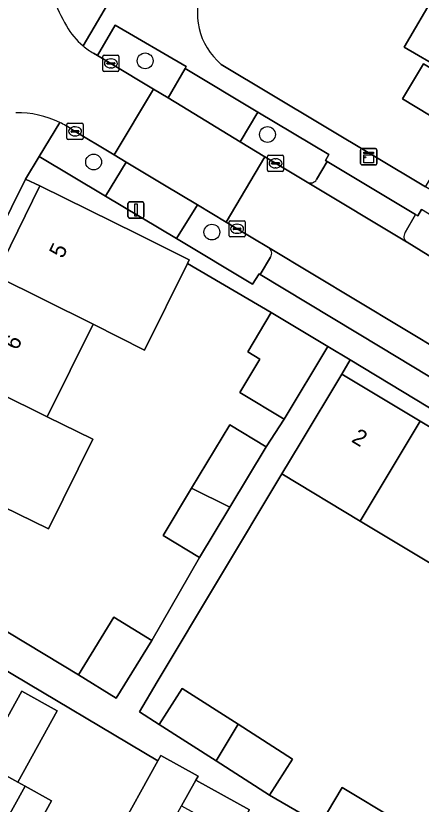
# Model space of a CAD drawing. Extents: x 160102 to 160934, y 382045 to 382923.
# Drawn here: x 160331.35 to 160356.4, y 382240.58 to 382289.36 of the extents above; entities that cross this region are included whole.
import ezdxf

# ---------------------------------------------------------------- set-up
doc = ezdxf.new("R2010")
doc.units = 0
for name, color, linetype in [('IMGEO_Boom', 7, 'Continuous'), ('IMGEO_Erf', 7, 'Continuous'), ('IMGEO_Groenvoorziening', 7, 'Continuous'), ('IMGEO_Kast', 7, 'Continuous'), ('IMGEO_Kolk', 7, 'Continuous'), ('IMGEO_Lichtmast', 7, 'Continuous'), ('IMGEO_Muur', 7, 'Continuous'), ('IMGEO_Pand', 7, 'Continuous'), ('IMGEO_Pand_nummerreeks', 7, 'Continuous'), ('IMGEO_Parkeervlak_open', 7, 'Continuous'), ('IMGEO_Rijbaan_lokaal_open', 7, 'Continuous'), ('IMGEO_Voetpad_open', 7, 'Continuous')]:
    doc.layers.add(name, color=color, linetype=linetype)

msp = doc.modelspace()

# ---------------------------------------------------------------- linework, layer by layer
at = {"layer": 'IMGEO_Boom'}
for centre in [(160339.343, 382286.565), (160346.897, 382282.014), (160336.154, 382280.313), (160343.466, 382275.976)]:
    msp.add_circle(centre, 0.489, dxfattribs=at)
at = {"layer": 'IMGEO_Erf'}
for points in [[(160344.039, 382286.352), (160356.664, 382278.779), (160358.695, 382282.138), (160355.236, 382284.213), (160356.54, 382286.388), (160359.999, 382284.313), (160360.175, 382284.614), (160355.353, 382287.424), (160357.305, 382290.773), (160362.134, 382287.959), (160363.655, 382290.557), (160361.206, 382291.98), (160363.135, 382295.3), (160366.118, 382300.431), (160365.51, 382300.785), (160366.666, 382302.692)], [(160375.405, 382240.266), (160377.243, 382243.325), (160372.446, 382246.206), (160367.446, 382249.209), (160366.319, 382247.333), (160361.878, 382250), (160361.324, 382250.333), (160362.451, 382252.209), (160357.581, 382255.134), (160352.635, 382258.104), (160347.79, 382261.014), (160340.091, 382248.153), (160338.984, 382246.304), (160340.21, 382245.518), (160341.638, 382247.743), (160345.085, 382245.531), (160348.455, 382243.37), (160347.027, 382241.145), (160350.155, 382239.337), (160351.52, 382241.611), (160354.874, 382239.597)]]:
    msp.add_lwpolyline(points, dxfattribs=at)
for points in [[(160331.943, 382279.258), (160320.744, 382256.583), (160321.607, 382256.138), (160324.506, 382261.998), (160327.247, 382267.537), (160330.086, 382273.276), (160332.834, 382278.83)], [(160344.573, 382264.055), (160346.825, 382262.699), (160347.932, 382264.399), (160345.187, 382266.044), (160346.433, 382268.124), (160345.681, 382268.574), (160347.132, 382270.997), (160341.955, 382274.034), (160339.307, 382268.679), (160336.13, 382270.285), (160333.29, 382264.546), (160336.114, 382263.173), (160333.364, 382257.616), (160330.55, 382259.008), (160327.651, 382253.148), (160335.212, 382248.593), (160337.408, 382252.152), (160339.743, 382250.711), (160342.7, 382255.846), (160340.447, 382257.203), (160342.21, 382260.131)], [(160352.016, 382268.075), (160351.487, 382267.189), (160356.34, 382264.274), (160361.286, 382261.304), (160366.156, 382258.379), (160371.151, 382255.379), (160376.151, 382252.375), (160380.106, 382250), (160380.949, 382249.494), (160386.067, 382246.42), (160390.827, 382243.561), (160395.856, 382240.54), (160400.986, 382237.459), (160401.443, 382238.222), (160387.269, 382246.785), (160368.972, 382257.814)], [(160337.544, 382238.612), (160340.126, 382243.273), (160330.284, 382249.125), (160328.942, 382246.703), (160325.183, 382248.784), (160323.812, 382246.308), (160325.421, 382245.338), (160322.742, 382240.502), (160325.176, 382239.154), (160326.609, 382238.36), (160329.276, 382243.174), (160331.718, 382247.582), (160333.911, 382246.366), (160331.469, 382241.958), (160331.919, 382241.709), (160333.562, 382240.799), (160330.89, 382235.976), (160333.324, 382234.628), (160334.865, 382233.774)]]:
    msp.add_lwpolyline(points, close=True, dxfattribs=at)
msp.add_arc((160346.674, 382289.5), 4.105, 156.0568, 230.0697, dxfattribs=at)
at = {"layer": 'IMGEO_Groenvoorziening'}
msp.add_lwpolyline([(160336.386, 382286.893), (160337.221, 382286.404), (160339.856, 382284.821), (160340.765, 382284.275), (160341.806, 382286.094), (160341.872, 382286.209), (160337.48, 382288.767)], close=True, dxfattribs=at)
for points in [[(160350.59, 382280.346), (160350.485, 382280.409), (160350.694, 382280.772), (160346.308, 382283.398), (160345.22, 382281.56), (160346.737, 382280.632), (160347.392, 382280.232), (160349.36, 382279.058)], [(160334.067, 382282.757), (160332.788, 382280.651), (160336.896, 382278.195), (160338.171, 382280.311), (160337.415, 382280.765)], [(160337.415, 382280.765), (160334.811, 382282.332)], [(160349.933, 382279.221), (160350.59, 382280.346)], [(160346.971, 382275.028), (160345.027, 382276.18), (160344.356, 382276.584), (160342.575, 382277.658), (160341.281, 382275.572), (160345.979, 382272.763), (160346.381, 382273.394), (160346.443, 382273.357), (160347.093, 382274.42)], [(160356.055, 382277.065), (160355.411, 382275.949)], [(160357.868, 382274.448), (160358.536, 382275.545), (160358.401, 382275.626), (160358.645, 382276.022), (160356.427, 382277.363), (160356.19, 382276.984), (160356.055, 382277.065)], [(160355.526, 382275.346), (160357.259, 382274.289)]]:
    msp.add_lwpolyline(points, dxfattribs=at)
for centre, radius, start, end in [((160331.447, 382277.307), 6.047, 56.201, 64.3259), ((160349.559, 382279.449), 0.438, 243.0717, 328.687), ((160355.744, 382275.7), 0.416, 143.198, 238.3968), ((160346.707, 382274.659), 0.454, 328.2653, 54.427)]:
    msp.add_arc(centre, radius, start, end, dxfattribs=at)
at = {"layer": 'IMGEO_Kast'}
for p, q in [((160352.654, 382280.212), (160352.654, 382281.053)), ((160352.654, 382281.053), (160352.654, 382280.212)), ((160352.729, 382281.137), (160353.57, 382281.137)), ((160353.57, 382281.137), (160352.729, 382281.137)), ((160353.654, 382281.062), (160353.654, 382280.221)), ((160353.654, 382280.221), (160353.654, 382281.062)), ((160353.579, 382280.137), (160352.738, 382280.137)), ((160352.738, 382280.137), (160353.579, 382280.137))]:
    msp.add_line(p, q, dxfattribs=at)
for points in [[(160352.849, 382280.927), (160353.449, 382280.927), (160353.449, 382280.842), (160352.849, 382280.842), (160352.849, 382280.927)], [(160352.849, 382280.752), (160353.449, 382280.752), (160353.449, 382280.263), (160352.849, 382280.263), (160352.849, 382280.752)]]:
    msp.add_lwpolyline(points, dxfattribs=at)
msp.add_circle((160352.933, 382280.601), 0.0377, dxfattribs=at)
for centre, start, end in [((160352.732, 382281.059), 92.4484, 184.2845), ((160352.732, 382281.059), 92.4484, 184.2845), ((160353.576, 382281.059), 2.4484, 94.2845), ((160353.576, 382281.059), 2.4484, 94.2845), ((160352.732, 382280.215), 182.4484, 274.2845), ((160352.732, 382280.215), 182.4484, 274.2845), ((160353.576, 382280.215), 272.4484, 4.2845), ((160353.576, 382280.215), 272.4484, 4.2845)]:
    msp.add_arc(centre, 0.0779, start, end, dxfattribs=at)
at = {"layer": 'IMGEO_Kolk'}
for p, q in [((160336.722, 382285.986), (160336.722, 382286.838)), ((160336.797, 382286.912), (160337.649, 382286.912)), ((160337.21, 382286.692), (160337.235, 382286.692)), ((160337.723, 382286.838), (160337.723, 382285.986)), ((160336.981, 382286.406), (160336.981, 382286.418)), ((160337.419, 382286.369), (160337.021, 382286.369)), ((160337.024, 382286.455), (160337.422, 382286.455)), ((160337.465, 382286.418), (160337.465, 382286.406)), ((160337.649, 382285.912), (160336.797, 382285.912)), ((160337.233, 382286.132), (160337.208, 382286.132)), ((160334.507, 382281.781), (160334.507, 382282.633)), ((160334.582, 382282.707), (160335.434, 382282.707)), ((160334.995, 382282.487), (160335.02, 382282.487)), ((160335.508, 382282.633), (160335.508, 382281.781)), ((160334.766, 382282.201), (160334.766, 382282.213)), ((160335.204, 382282.164), (160334.806, 382282.164)), ((160334.809, 382282.25), (160335.207, 382282.25)), ((160335.018, 382281.927), (160334.993, 382281.927)), ((160335.25, 382282.213), (160335.25, 382282.201)), ((160335.434, 382281.707), (160334.582, 382281.707)), ((160346.896, 382279.804), (160346.896, 382280.656)), ((160346.971, 382280.73), (160347.823, 382280.73)), ((160347.384, 382280.51), (160347.409, 382280.51)), ((160347.897, 382280.656), (160347.897, 382279.804)), ((160347.155, 382280.224), (160347.155, 382280.236)), ((160347.593, 382280.187), (160347.195, 382280.187)), ((160347.198, 382280.273), (160347.596, 382280.273)), ((160347.407, 382279.95), (160347.382, 382279.95)), ((160347.639, 382280.236), (160347.639, 382280.224)), ((160347.823, 382279.73), (160346.971, 382279.73)), ((160344.524, 382275.754), (160344.524, 382276.606)), ((160344.599, 382276.68), (160345.451, 382276.68)), ((160345.012, 382276.46), (160345.037, 382276.46)), ((160345.525, 382276.606), (160345.525, 382275.754)), ((160344.783, 382276.174), (160344.783, 382276.186)), ((160345.221, 382276.137), (160344.823, 382276.137)), ((160344.826, 382276.223), (160345.224, 382276.223)), ((160345.267, 382276.186), (160345.267, 382276.174)), ((160345.451, 382275.68), (160344.599, 382275.68)), ((160345.035, 382275.9), (160345.01, 382275.9))]:
    msp.add_line(p, q, dxfattribs=at)
for points in [[(160336.722, 382285.986), (160336.722, 382286.838)], [(160336.797, 382286.912), (160337.649, 382286.912)], [(160337.723, 382286.838), (160337.723, 382285.986)], [(160337.649, 382285.912), (160336.797, 382285.912)], [(160334.507, 382281.781), (160334.507, 382282.633)], [(160334.582, 382282.707), (160335.434, 382282.707)], [(160335.508, 382282.633), (160335.508, 382281.781)], [(160335.434, 382281.707), (160334.582, 382281.707)], [(160346.896, 382279.804), (160346.896, 382280.656)], [(160346.971, 382280.73), (160347.823, 382280.73)], [(160347.897, 382280.656), (160347.897, 382279.804)], [(160347.823, 382279.73), (160346.971, 382279.73)], [(160344.524, 382275.754), (160344.524, 382276.606)], [(160344.599, 382276.68), (160345.451, 382276.68)], [(160345.525, 382276.606), (160345.525, 382275.754)], [(160345.451, 382275.68), (160344.599, 382275.68)]]:
    msp.add_lwpolyline(points, dxfattribs=at)
for centre, radius, start, end in [((160336.799, 382286.836), 0.0765, 91.552, 178.448), ((160336.799, 382286.836), 0.0765, 91.552, 178.448), ((160337.647, 382286.836), 0.0765, 1.552, 88.448), ((160337.647, 382286.836), 0.0765, 1.552, 88.448), ((160337.021, 382286.415), 0.0403, 85.8775, 175.7526), ((160337.018, 382286.405), 0.0366, 178.938, 274.7102), ((160337.422, 382286.412), 0.043, 264.8664, 352.4533), ((160337.426, 382286.417), 0.0386, 1.7309, 96.639), ((160336.799, 382285.988), 0.0765, 181.552, 268.448), ((160336.799, 382285.988), 0.0765, 181.552, 268.448), ((160337.647, 382285.988), 0.0765, 271.552, 358.448), ((160337.647, 382285.988), 0.0765, 271.552, 358.448), ((160334.584, 382282.631), 0.0765, 91.552, 178.448), ((160334.584, 382282.631), 0.0765, 91.552, 178.448), ((160335.432, 382282.631), 0.0765, 1.552, 88.448), ((160335.432, 382282.631), 0.0765, 1.552, 88.448), ((160334.806, 382282.21), 0.0403, 85.8775, 175.7526), ((160334.803, 382282.2), 0.0366, 178.938, 274.7102), ((160335.207, 382282.207), 0.043, 264.8664, 352.4533), ((160335.211, 382282.212), 0.0386, 1.7309, 96.639), ((160334.584, 382281.783), 0.0765, 181.552, 268.448), ((160334.584, 382281.783), 0.0765, 181.552, 268.448), ((160335.432, 382281.783), 0.0765, 271.552, 358.448), ((160335.432, 382281.783), 0.0765, 271.552, 358.448), ((160346.973, 382280.654), 0.0765, 91.552, 178.448), ((160346.973, 382280.654), 0.0765, 91.552, 178.448), ((160347.821, 382280.654), 0.0765, 1.552, 88.448), ((160347.821, 382280.654), 0.0765, 1.552, 88.448), ((160347.195, 382280.233), 0.0403, 85.8775, 175.7526), ((160347.192, 382280.223), 0.0366, 178.938, 274.7102), ((160347.596, 382280.23), 0.043, 264.8664, 352.4533), ((160347.6, 382280.235), 0.0386, 1.7309, 96.639), ((160346.973, 382279.806), 0.0765, 181.552, 268.448), ((160346.973, 382279.806), 0.0765, 181.552, 268.448), ((160347.821, 382279.806), 0.0765, 271.552, 358.448), ((160347.821, 382279.806), 0.0765, 271.552, 358.448), ((160344.601, 382276.604), 0.0765, 91.552, 178.448), ((160344.601, 382276.604), 0.0765, 91.552, 178.448), ((160345.449, 382276.604), 0.0765, 1.552, 88.448), ((160345.449, 382276.604), 0.0765, 1.552, 88.448), ((160344.823, 382276.183), 0.0403, 85.8775, 175.7526), ((160344.82, 382276.173), 0.0366, 178.938, 274.7102), ((160345.224, 382276.18), 0.043, 264.8664, 352.4533), ((160345.228, 382276.185), 0.0386, 1.7309, 96.639), ((160344.601, 382275.756), 0.0765, 181.552, 268.448), ((160344.601, 382275.756), 0.0765, 181.552, 268.448), ((160345.449, 382275.756), 0.0765, 271.552, 358.448), ((160345.449, 382275.756), 0.0765, 271.552, 358.448)]:
    msp.add_arc(centre, radius, start, end, dxfattribs=at)
for centre, major_axis, ratio, start_param, end_param in [((160337.209, 382286.412), (-0.387, 0.002), 0.722429, 4.712389, 7.853982), ((160337.234, 382286.412), (-0.39, 0.002), 0.717154, 1.570796, 4.712389), ((160334.994, 382282.207), (-0.387, 0.002), 0.722429, 4.712389, 7.853982), ((160335.019, 382282.207), (-0.39, 0.002), 0.717154, 1.570796, 4.712389), ((160347.383, 382280.23), (-0.387, 0.002), 0.722429, 4.712389, 7.853982), ((160347.408, 382280.23), (-0.39, 0.002), 0.717154, 1.570796, 4.712389), ((160345.011, 382276.18), (-0.387, 0.002), 0.722429, 4.712389, 7.853982), ((160345.036, 382276.18), (-0.39, 0.002), 0.717154, 1.570796, 4.712389)]:
    msp.add_ellipse(centre, major_axis=major_axis, ratio=ratio, start_param=start_param, end_param=end_param, dxfattribs=at)
at = {"layer": 'IMGEO_Lichtmast'}
for p, q in [((160338.278, 382276.94), (160338.278, 382277.74)), ((160338.278, 382277.74), (160338.278, 382276.94)), ((160338.378, 382277.84), (160339.168, 382277.84)), ((160339.168, 382277.84), (160338.378, 382277.84)), ((160339.268, 382277.74), (160339.268, 382276.94)), ((160339.268, 382276.94), (160339.268, 382277.74)), ((160339.168, 382276.84), (160338.378, 382276.84)), ((160338.378, 382276.84), (160339.168, 382276.84))]:
    msp.add_line(p, q, dxfattribs=at)
msp.add_lwpolyline([(160338.698, 382277.715), (160338.848, 382277.715), (160338.848, 382276.965), (160338.698, 382276.965), (160338.698, 382277.715)], dxfattribs=at)
for centre, start, end in [((160338.378, 382277.74), 90, 180), ((160338.378, 382277.74), 90, 180), ((160339.168, 382277.74), 0, 90), ((160339.168, 382277.74), 360, 90), ((160338.378, 382276.94), 180, 270), ((160338.378, 382276.94), 180, 270), ((160339.168, 382276.94), 270, 0), ((160339.168, 382276.94), 270, 0)]:
    msp.add_arc(centre, 0.1, start, end, dxfattribs=at)
at = {"layer": 'IMGEO_Muur'}
msp.add_lwpolyline([(160341.955, 382274.034), (160347.132, 382270.997)], dxfattribs=at)
at = {"layer": 'IMGEO_Pand'}
for points in [[(160362.134, 382287.959), (160357.305, 382290.773), (160355.353, 382287.424), (160360.175, 382284.614)], [(160355.236, 382284.213), (160358.695, 382282.138), (160359.999, 382284.313), (160356.54, 382286.388)], [(160338.878, 382275.84), (160332.834, 382278.83), (160330.086, 382273.276), (160336.13, 382270.285), (160339.307, 382268.679), (160341.955, 382274.034), (160342.068, 382274.262)], [(160336.13, 382270.285), (160330.086, 382273.276), (160327.247, 382267.537), (160333.29, 382264.546)], [(160350.629, 382268.903), (160347.132, 382270.997), (160345.681, 382268.574), (160346.433, 382268.124), (160345.187, 382266.044), (160347.932, 382264.399)], [(160333.29, 382264.546), (160327.247, 382267.537), (160324.506, 382261.998), (160330.55, 382259.008), (160333.364, 382257.616), (160336.114, 382263.173)], [(160356.34, 382264.274), (160351.487, 382267.189), (160348.919, 382262.9), (160347.79, 382261.014), (160352.635, 382258.104)], [(160357.581, 382255.134), (160361.286, 382261.304), (160356.34, 382264.274), (160352.635, 382258.104)], [(160342.21, 382260.131), (160344.575, 382258.961), (160346.825, 382262.699), (160344.573, 382264.055)], [(160342.21, 382260.131), (160340.447, 382257.203), (160342.7, 382255.846), (160344.575, 382258.961)], [(160339.743, 382250.711), (160337.408, 382252.152), (160335.212, 382248.593), (160337.547, 382247.152)], [(160343.724, 382243.264), (160345.085, 382245.531), (160341.638, 382247.743), (160340.21, 382245.518)], [(160329.276, 382243.174), (160331.469, 382241.958), (160333.911, 382246.366), (160331.718, 382247.582)], [(160343.724, 382243.264), (160347.027, 382241.145), (160348.455, 382243.37), (160345.085, 382245.531)], [(160341.593, 382240.481), (160342.474, 382242.07), (160342.617, 382242.329), (160340.31, 382243.606), (160340.126, 382243.273), (160337.544, 382238.612), (160339.849, 382237.335)], [(160331.919, 382241.709), (160331.469, 382241.958), (160329.276, 382243.174), (160326.609, 382238.36), (160325.176, 382239.154), (160321.345, 382232.236), (160325.421, 382229.978)], [(160342.474, 382242.07), (160341.593, 382240.481), (160344.901, 382238.649), (160345.644, 382239.992), (160345.781, 382240.239)], [(160331.919, 382241.709), (160325.421, 382229.978), (160329.498, 382227.72), (160333.324, 382234.628), (160330.89, 382235.976), (160333.562, 382240.799)], [(160354.83, 382239.523), (160354.874, 382239.597), (160351.52, 382241.611), (160350.155, 382239.337), (160349.94, 382238.98), (160353.294, 382236.966), (160353.507, 382237.321)]]:
    msp.add_lwpolyline(points, close=True, dxfattribs=at)
at = {"layer": 'IMGEO_Parkeervlak_open'}
for points in [[(160341.806, 382286.094), (160340.765, 382284.275), (160341.605, 382283.77), (160345.22, 382281.56), (160346.308, 382283.398)], [(160338.171, 382280.311), (160336.896, 382278.195), (160341.281, 382275.572), (160342.575, 382277.658), (160340.545, 382278.882)]]:
    msp.add_lwpolyline(points, close=True, dxfattribs=at)
for points in [[(160350.59, 382280.346), (160349.933, 382279.221)], [(160355.411, 382275.949), (160356.055, 382277.065), (160350.59, 382280.346)], [(160349.36, 382279.058), (160355.493, 382275.363), (160355.526, 382275.346)], [(160373.597, 382258.998), (160370.614, 382260.795), (160363.396, 382265.134), (160346.971, 382275.028)], [(160347.093, 382274.42), (160346.443, 382273.357), (160353.864, 382268.87), (160368.706, 382259.906), (160371.786, 382258.051), (160387.002, 382248.878), (160392.646, 382245.482), (160401.49, 382240.126), (160401.767, 382240.616), (160402.134, 382241.264)]]:
    msp.add_lwpolyline(points, dxfattribs=at)
for centre, radius, start, end in [((160349.559, 382279.449), 0.438, 243.0717, 328.687), ((160355.744, 382275.7), 0.416, 143.198, 238.3968), ((160346.707, 382274.659), 0.454, 328.2653, 54.427)]:
    msp.add_arc(centre, radius, start, end, dxfattribs=at)
at = {"layer": 'IMGEO_Rijbaan_lokaal_open'}
for points in [[(160339.856, 382284.821), (160337.221, 382286.404), (160336.386, 382286.893), (160336.146, 382287.034)], [(160334.811, 382282.332), (160337.415, 382280.765), (160339.856, 382284.821)]]:
    msp.add_lwpolyline(points, dxfattribs=at)
for points in [[(160345.22, 382281.56), (160341.605, 382283.77), (160340.765, 382284.275), (160339.856, 382284.821), (160337.415, 382280.765), (160338.171, 382280.311), (160340.545, 382278.882), (160342.575, 382277.658), (160344.356, 382276.584), (160346.737, 382280.632)], [(160357.259, 382274.289), (160355.526, 382275.346), (160355.493, 382275.363), (160349.36, 382279.058), (160347.392, 382280.232), (160346.737, 382280.632), (160344.356, 382276.584), (160345.027, 382276.18), (160346.971, 382275.028), (160363.396, 382265.134), (160370.614, 382260.795), (160372.99, 382264.789), (160371.204, 382265.869), (160364.164, 382270.125), (160357.276, 382274.276)]]:
    msp.add_lwpolyline(points, close=True, dxfattribs=at)
for centre, radius, start, end in [((160348.003, 382296.202), 15.458, 201.7224, 208.9278), ((160338.686, 382291.221), 4.896, 210.6515, 229.4638), ((160338.744, 382291.288), 4.984, 229.4614, 238.5901), ((160331.409, 382277.236), 6.127, 64.2952, 90.6026), ((160331.447, 382277.307), 6.047, 56.201, 64.3259)]:
    msp.add_arc(centre, radius, start, end, dxfattribs=at)
at = {"layer": 'IMGEO_Voetpad_open'}
for points in [[(160335.504, 382287.5), (160338.853, 382293.188), (160355.602, 382327.113)], [(160342.922, 382291.166), (160339.708, 382292.754), (160338.853, 382293.188), (160335.504, 382287.5)], [(160336.146, 382287.034), (160336.386, 382286.893), (160337.48, 382288.767), (160341.872, 382286.209), (160341.806, 382286.094), (160346.308, 382283.398), (160350.694, 382280.772), (160350.485, 382280.409), (160350.59, 382280.346), (160356.055, 382277.065), (160356.19, 382276.984), (160356.427, 382277.363)], [(160358.109, 382277.912), (160356.664, 382278.779), (160344.039, 382286.352)], [(160331.943, 382279.258), (160332.788, 382280.651), (160334.067, 382282.757)], [(160327.052, 382280.751), (160326.263, 382279.198), (160315.659, 382257.61), (160321.096, 382254.355), (160321.884, 382256.001), (160321.607, 382256.138), (160320.744, 382256.583), (160331.943, 382279.258)], [(160346.443, 382273.357), (160346.381, 382273.394), (160345.979, 382272.763), (160341.281, 382275.572), (160336.896, 382278.195), (160332.788, 382280.651), (160331.943, 382279.258), (160332.834, 382278.83), (160338.878, 382275.84), (160342.068, 382274.262), (160341.955, 382274.034), (160347.132, 382270.997), (160350.629, 382268.903), (160352.016, 382268.075), (160368.972, 382257.814), (160387.269, 382246.785), (160401.443, 382238.222), (160402.564, 382237.545), (160404.741, 382236.257), (160404.69, 382236.171), (160413.22, 382231.182), (160413.274, 382231.266), (160419.211, 382227.421), (160421.065, 382228.664)], [(160419.161, 382231.538), (160418.666, 382230.731), (160417.985, 382229.649), (160414.173, 382231.905), (160409.221, 382234.836), (160405.864, 382236.846), (160406.435, 382237.795), (160401.767, 382240.616), (160401.49, 382240.126), (160392.646, 382245.482), (160387.002, 382248.878), (160371.786, 382258.051), (160368.706, 382259.906), (160353.864, 382268.87), (160346.443, 382273.357)], [(160350.155, 382239.337), (160347.027, 382241.145), (160343.724, 382243.264), (160340.21, 382245.518), (160338.984, 382246.304), (160340.091, 382248.153), (160347.79, 382261.014), (160348.919, 382262.9), (160351.487, 382267.189), (160352.016, 382268.075), (160350.629, 382268.903), (160347.932, 382264.399), (160346.825, 382262.699), (160344.575, 382258.961), (160342.7, 382255.846), (160339.743, 382250.711), (160337.547, 382247.152), (160335.212, 382248.593), (160327.651, 382253.148)], [(160330.284, 382249.125), (160340.126, 382243.273), (160340.31, 382243.606), (160342.617, 382242.329), (160342.474, 382242.07), (160345.781, 382240.239)]]:
    msp.add_lwpolyline(points, dxfattribs=at)
for centre, radius, start, end in [((160346.674, 382289.5), 4.105, 156.0568, 230.0697), ((160348.003, 382296.202), 15.458, 201.7224, 208.9278), ((160338.686, 382291.221), 4.896, 210.6515, 229.4638), ((160338.744, 382291.288), 4.984, 229.4614, 238.5901), ((160331.409, 382277.236), 6.127, 64.2952, 90.6026)]:
    msp.add_arc(centre, radius, start, end, dxfattribs=at)

# ---------------------------------------------------------------- texts
at = {"layer": 'IMGEO_Pand_nummerreeks'}
for s, rotation, p in [('5', 63.6785, (160334.248, 382274.293)), ('6', 63.6785, (160331.441, 382268.62)), ('2', 329.0102, (160352.035, 382263.033))]:
    msp.add_text(s, height=1, rotation=rotation, dxfattribs=at).set_placement(p)

doc.saveas('drawing.dxf')
